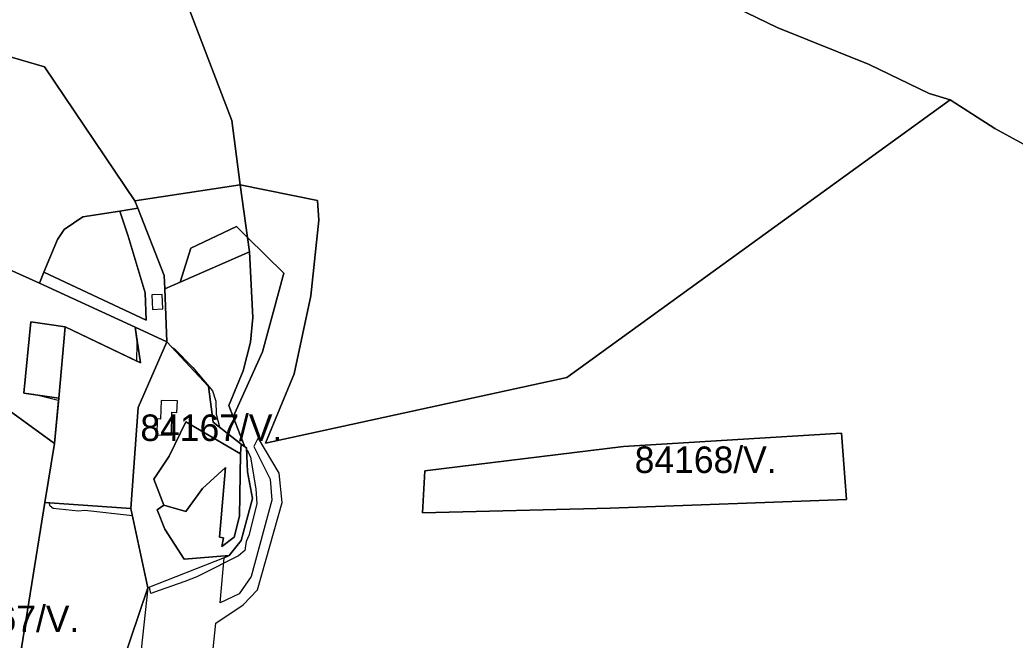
# Model space of a CAD drawing. Extents: x -477304 to -465429, y -1159113 to -1149210.
# Drawn here: x -473459 to -472896, y -1151103 to -1150753 of the extents above; entities that cross this region are included whole.
import ezdxf

# ---------------------------------------------------------------- set-up
doc = ezdxf.new("R2010")
doc.units = 0
for name, color, linetype in [('BPEJ_s', 7, 'Continuous'), ('PUPFL_s', 7, 'Continuous'), ('trav_porost_s', 7, 'Continuous')]:
    doc.layers.add(name, color=color, linetype=linetype)

msp = doc.modelspace()

# ---------------------------------------------------------------- linework, layer by layer
at = {"layer": 'BPEJ_s'}
for points in [[(-473433.07, -1150926.28), (-473392.66, -1150945.68), (-473392.47, -1150935.56), (-473392.39, -1150934.63), (-473393.6, -1150926.47), (-473375.69, -1150934.73), (-473372.85, -1150937.77), (-473371.37, -1150938.76), (-473360.93, -1150949.2), (-473349.85, -1150962.41), (-473347.93, -1150968.37), (-473347.72, -1150975.62), (-473345.87, -1150982.86), (-473333.56, -1150992.59), (-473331.57, -1150994.16), (-473330.62, -1150994.75), (-473330.56, -1150995.92), (-473330.03, -1150996.29), (-473328.33, -1150999.91), (-473325.35, -1151017.81), (-473324.71, -1151026.33), (-473329.18, -1151044.23), (-473330.67, -1151047.64), (-473331.08, -1151050.06), (-473331.53, -1151052.75), (-473335.15, -1151055.74), (-473343.45, -1151059.94), (-473347.42, -1151061.95), (-473351.55, -1151064.06), (-473353.75, -1151065.19), (-473358.59, -1151067.67), (-473365.41, -1151070.23), (-473379.9, -1151075.34), (-473379.96, -1151075.36), (-473384.76, -1151077.06), (-473385.45, -1151073.48), (-473386.28, -1151073.81), (-473395.04, -1151033.24), (-473422.08, -1151030.17), (-473425.49, -1151030.59), (-473439.98, -1151029.1), (-473441.69, -1151027.61), (-473442.11, -1151025.88), (-473444.56, -1151025.69), (-473439.15, -1150992.25), (-473436.92, -1150968), (-473437, -1150967.95), (-473449.15, -1150964.96), (-473450.79, -1150964.56), (-473456.49, -1150963.72), (-473452.57, -1150923.35)], [(-473124.83, -1151028.87), (-473231.02, -1151031.47), (-473229.64, -1151007.62), (-473117.37, -1150993.91), (-472993.96, -1150986.37), (-472991.21, -1151023.88)]]:
    msp.add_lwpolyline(points, close=True, dxfattribs=at)
for points in [[(-473422.08, -1151030.17), (-473425.49, -1151030.59), (-473439.98, -1151029.1), (-473441.69, -1151027.61), (-473442.11, -1151025.88), (-473444.56, -1151025.69), (-473439.15, -1150992.25), (-473436.92, -1150968), (-473437, -1150967.95), (-473449.15, -1150964.96), (-473450.79, -1150964.56), (-473456.49, -1150963.72), (-473452.57, -1150923.35), (-473433.07, -1150926.28), (-473392.66, -1150945.68), (-473392.47, -1150935.56), (-473392.39, -1150934.63), (-473393.6, -1150926.47), (-473375.69, -1150934.73), (-473372.85, -1150937.77), (-473371.37, -1150938.76), (-473360.93, -1150949.2), (-473349.85, -1150962.41), (-473347.93, -1150968.37), (-473347.72, -1150975.62), (-473345.87, -1150982.86), (-473333.56, -1150992.59), (-473331.57, -1150994.16), (-473330.62, -1150994.75), (-473330.56, -1150995.92), (-473330.03, -1150996.29), (-473328.33, -1150999.91), (-473325.35, -1151017.81), (-473324.71, -1151026.33), (-473329.18, -1151044.23), (-473330.67, -1151047.64), (-473331.08, -1151050.06), (-473331.53, -1151052.75), (-473335.15, -1151055.74), (-473343.45, -1151059.94), (-473347.42, -1151061.95), (-473351.55, -1151064.06), (-473353.75, -1151065.19), (-473358.59, -1151067.67), (-473365.41, -1151070.23), (-473379.9, -1151075.34), (-473379.96, -1151075.36), (-473384.76, -1151077.06), (-473385.45, -1151073.48), (-473386.28, -1151073.81), (-473395.04, -1151033.24), (-473422.08, -1151030.17)], [(-473117.37, -1150993.91), (-472993.96, -1150986.37), (-472991.21, -1151023.88), (-473124.83, -1151028.87), (-473231.02, -1151031.47), (-473229.64, -1151007.62), (-473117.37, -1150993.91)]]:
    msp.add_lwpolyline(points, dxfattribs=at)
at = {"layer": 'PUPFL_s'}
for points in [[(-473185.29, -1150677.04), (-473156.38, -1150692.55), (-473070.28, -1150737.5), (-473030.34, -1150756.88), (-472978.44, -1150777.83), (-472944.53, -1150794.25), (-472932.61, -1150797.79), (-473149.34, -1150954.96), (-473319.81, -1150992.11), (-473303.62, -1150952.8), (-473294.13, -1150908.63), (-473289.61, -1150865.84), (-473290.39, -1150854.83), (-473334.07, -1150845.87), (-473338.82, -1150809.5), (-473364.99, -1150740.86), (-473379.78, -1150700.12), (-473397.11, -1150653.91), (-473364.66, -1150646.14), (-473325.75, -1150636.84), (-473271.18, -1150621.53), (-473220.08, -1150657.08)], [(-473444.73, -1150779.25), (-473505.2, -1150761.64), (-473562.53, -1150755.19), (-473598.66, -1150657.85), (-473558.69, -1150657.77), (-473518.66, -1150657.73), (-473439.26, -1150657.64), (-473409.97, -1150657.32), (-473397.11, -1150653.91), (-473379.78, -1150700.12), (-473364.99, -1150740.86), (-473338.82, -1150809.5), (-473334.07, -1150845.87), (-473393.64, -1150855)], [(-473390.6, -1150946.67), (-473433.07, -1150926.28), (-473452.57, -1150923.35), (-473456.49, -1150963.72), (-473436.79, -1150966.63), (-473439.15, -1150992.25), (-473493.93, -1150952.53), (-473585.81, -1150885.76), (-473600.38, -1150824.74), (-473530.25, -1150864.45), (-473447.71, -1150901.53), (-473393.6, -1150926.47)], [(-473376.81, -1150904.83), (-473377.21, -1150897.26), (-473392.03, -1150859.21), (-473393.64, -1150855), (-473334.07, -1150845.87), (-473329.93, -1150875.65), (-473336.17, -1150869.48), (-473362.11, -1150881.66), (-473368.06, -1150900.99)], [(-473377.21, -1150897.26), (-473376.81, -1150904.83), (-473375.69, -1150934.73), (-473393.6, -1150926.47), (-473447.71, -1150901.53), (-473445.14, -1150895.33), (-473387.37, -1150922.44), (-473387.79, -1150907.01), (-473397.47, -1150874.91), (-473402.25, -1150860.78), (-473392.03, -1150859.21)], [(-473387.79, -1150907.01), (-473387.37, -1150922.44), (-473445.14, -1150895.33), (-473437.48, -1150876.82), (-473433.61, -1150871.24), (-473423.06, -1150863.97), (-473402.25, -1150860.78), (-473397.47, -1150874.91)], [(-473362.11, -1150881.66), (-473336.17, -1150869.48), (-473329.93, -1150875.65), (-473328.8, -1150883.74), (-473368.06, -1150900.99)], [(-473340.55, -1150970.79), (-473332.46, -1150951.2), (-473328.26, -1150934.88), (-473326.91, -1150921.02), (-473328.8, -1150883.74), (-473329.93, -1150875.65), (-473309.46, -1150895.88), (-473321.51, -1150940.39), (-473338.12, -1150977.11)], [(-473326.91, -1150921.02), (-473328.26, -1150934.88), (-473332.46, -1150951.2), (-473340.55, -1150970.79), (-473338.12, -1150977.11), (-473331.57, -1150994.16), (-473333.56, -1150992.59), (-473349.33, -1150980.12), (-473352, -1150960.09), (-473375.69, -1150934.73), (-473376.81, -1150904.83), (-473368.06, -1150900.99), (-473328.8, -1150883.74)], [(-473377.8, -1150916.15), (-473378.18, -1150907.89), (-473384.17, -1150908.17), (-473383.79, -1150916.43)], [(-472991.21, -1151023.88), (-472993.96, -1150986.37), (-473117.37, -1150993.91), (-473229.64, -1151007.62), (-473231.02, -1151031.47), (-473124.83, -1151028.87)], [(-473395.95, -1151029.04), (-473386.28, -1151073.81), (-473401.02, -1151117.52), (-473403.45, -1151133.58), (-473457.86, -1151107.81), (-473444.56, -1151025.69)], [(-473393.96, -1151143.64), (-473396.57, -1151149.55), (-473405.94, -1151178.44), (-473404.87, -1151190.97), (-473392.31, -1151214.28), (-473390.13, -1151223.03), (-473389.25, -1151245.21), (-473396.02, -1151257.42), (-473414.23, -1151242.47), (-473421.4, -1151184.88), (-473405.21, -1151145.22), (-473403.45, -1151133.58), (-473401.02, -1151117.52), (-473386.28, -1151073.81)]]:
    msp.add_lwpolyline(points, close=True, dxfattribs=at)
for points in [[(-472716.65, -1150741.56), (-472704.9, -1150807.11), (-472700.83, -1150836.83), (-472691.06, -1150856.34), (-472678.91, -1150872.27), (-472841, -1150845.94), (-472872.13, -1150833.34), (-472907.25, -1150813.96), (-472932.61, -1150797.79), (-472944.53, -1150794.25), (-472978.44, -1150777.83), (-473030.34, -1150756.88), (-473070.28, -1150737.5)], [(-473505.2, -1150761.64), (-473444.73, -1150779.25), (-473393.64, -1150855), (-473392.03, -1150859.21), (-473402.25, -1150860.78), (-473423.06, -1150863.97), (-473433.61, -1150871.24), (-473437.48, -1150876.82), (-473445.14, -1150895.33), (-473447.71, -1150901.53), (-473530.25, -1150864.45)], [(-473354.28, -1151155.45), (-473347.95, -1151093.94), (-473332.49, -1151083.44), (-473324.41, -1151075.06), (-473310.48, -1151025.54), (-473312, -1151009.03), (-473324.01, -1150989), (-473326.34, -1150993.9), (-473317.21, -1151012.51), (-473316.24, -1151024.29), (-473327.91, -1151067.54), (-473334.78, -1151077.2), (-473345.49, -1151082.46), (-473343.17, -1151056.86), (-473340.33, -1151055.67), (-473333.56, -1151047.06), (-473327.12, -1151023.35), (-473329.94, -1151008.33), (-473330.62, -1150994.75), (-473331.57, -1150994.16), (-473338.12, -1150977.11), (-473321.51, -1150940.39), (-473309.46, -1150895.88), (-473329.93, -1150875.65), (-473334.07, -1150845.87), (-473290.39, -1150854.83), (-473289.61, -1150865.84), (-473294.13, -1150908.63), (-473303.62, -1150952.8), (-473319.81, -1150992.11), (-473149.34, -1150954.96), (-472932.61, -1150797.79), (-472907.25, -1150813.96), (-472872.13, -1150833.34)], [(-473493.93, -1150952.53), (-473439.15, -1150992.25), (-473444.56, -1151025.69), (-473457.86, -1151107.81), (-473462.84, -1151117.28)]]:
    msp.add_lwpolyline(points, dxfattribs=at)
at = {"layer": 'trav_porost_s'}
for points in [[(-473433.07, -1150926.28), (-473436.79, -1150966.63), (-473456.49, -1150963.72), (-473452.57, -1150923.35)], [(-473393.6, -1150926.47), (-473375.69, -1150934.73), (-473391.91, -1150971.95), (-473395.95, -1151029.04), (-473444.56, -1151025.69), (-473439.15, -1150992.25), (-473436.79, -1150966.63), (-473433.07, -1150926.28), (-473390.6, -1150946.67)], [(-473374.24, -1150999.47), (-473382.91, -1151012.42), (-473377.28, -1151027.04), (-473381.07, -1151029.69), (-473376.67, -1151040.71), (-473365.88, -1151057.64), (-473340.33, -1151055.67), (-473343.17, -1151056.86), (-473386.28, -1151073.81), (-473395.95, -1151029.04), (-473391.91, -1150971.95), (-473375.69, -1150934.73), (-473352, -1150960.09), (-473349.33, -1150980.12), (-473333.56, -1150992.59), (-473334, -1150998.02), (-473364.88, -1150979.94)], [(-473381.3, -1150987.34), (-473373.03, -1150987.53), (-473372.79, -1150974.61), (-473369.9, -1150974.67), (-473369.6, -1150968.09), (-473378.92, -1150968), (-473379.21, -1150978.39), (-473381.09, -1150978.34)], [(-473344.43, -1151050.43), (-473343.6, -1151045.57), (-473345.86, -1151045.15), (-473342.44, -1151005.88), (-473355.47, -1151017.78), (-473364.88, -1151030.65), (-473377.28, -1151027.04), (-473382.91, -1151012.42), (-473374.24, -1150999.47), (-473364.88, -1150979.94), (-473334, -1150998.02), (-473334.61, -1151033.33), (-473337.52, -1151045.32)], [(-473229.64, -1151007.62), (-473117.37, -1150993.91), (-472993.96, -1150986.37), (-472991.21, -1151023.88), (-473124.83, -1151028.87), (-473231.02, -1151031.47)], [(-473377.28, -1151027.04), (-473364.88, -1151030.65), (-473355.47, -1151017.78), (-473342.44, -1151005.88), (-473345.86, -1151045.15), (-473343.6, -1151045.57), (-473344.43, -1151050.43), (-473337.52, -1151045.32), (-473334.61, -1151033.33), (-473334, -1150998.02), (-473333.56, -1150992.59), (-473331.57, -1150994.16), (-473330.62, -1150994.75), (-473329.94, -1151008.33), (-473327.12, -1151023.35), (-473333.56, -1151047.06), (-473340.33, -1151055.67), (-473365.88, -1151057.64), (-473376.67, -1151040.71), (-473381.07, -1151029.69)]]:
    msp.add_lwpolyline(points, close=True, dxfattribs=at)

# ---------------------------------------------------------------- texts
at = {"layer": 'BPEJ_s'}
for s, p in [('84167/V.', (-473390.6, -1150990.83)), ('84168/V.', (-473111.01, -1151008.92)), ('84167/V.', (-473505.4, -1151098.89))]:
    msp.add_text(s, height=15, dxfattribs=at).set_placement(p)

doc.saveas('drawing.dxf')
